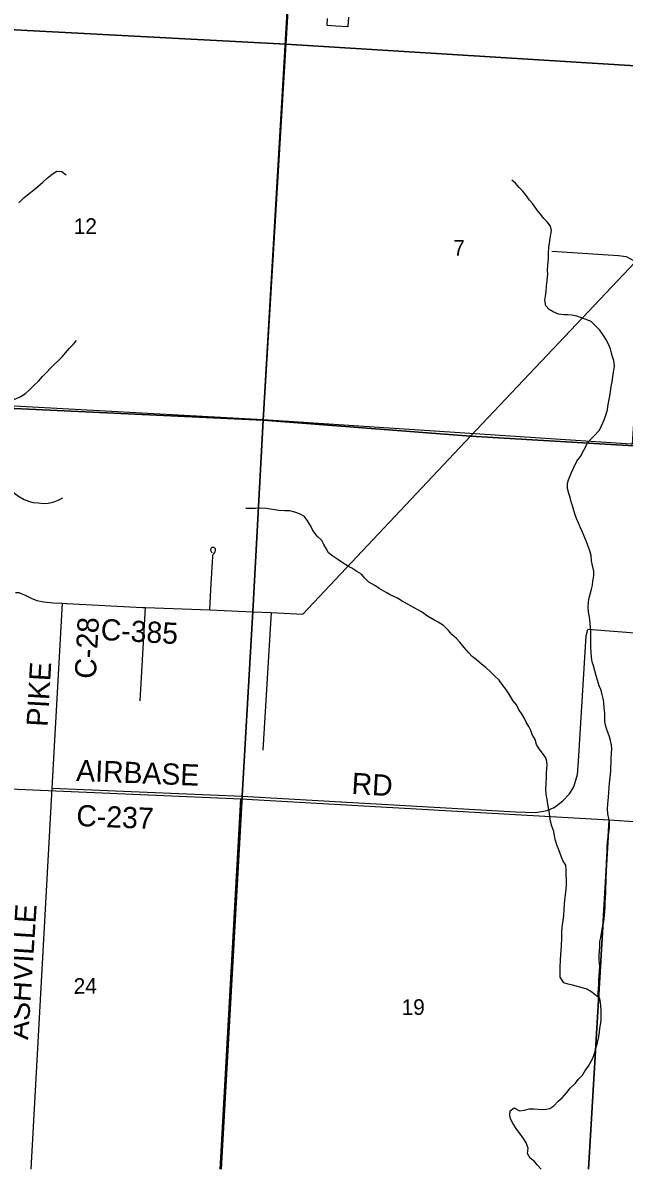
# Model space of a CAD drawing. Extents: x 114604 to 551442, y 316898 to 567001.
# Drawn here: x 220392 to 228891, y 317643 to 333844 of the extents above; entities that cross this region are included whole.
import ezdxf

# ---------------------------------------------------------------- set-up
doc = ezdxf.new("R2010")
doc.units = 0
for name, color, linetype in [('_CIVIL_CONSTRUCTION', 7, 'Continuous'), ('GE_P_Alignment_1000_Cardinal_Points', 7, 'Continuous'), ('GE_P_Alignment_100_Stations', 7, 'Continuous'), ('GE_P_Alignment_500_Bearings', 7, 'Continuous'), ('GE_P_Alignment_500_Distances', 7, 'Continuous'), ('PM_P_Cells', 7, 'Continuous'), ('PM_P_CL_Double_Solid', 7, 'Continuous'), ('PV_X_Curb', 7, 'Continuous'), ('RS_Raster1', 7, 'Continuous'), ('SN_P_Signs', 7, 'Continuous')]:
    doc.layers.add(name, color=color, linetype=linetype)

msp = doc.modelspace()

# ---------------------------------------------------------------- linework, layer by layer
at = {"layer": '_CIVIL_CONSTRUCTION'}
msp.add_lwpolyline([(220508, 317643), (220805, 323027), (220953, 325641)], dxfattribs=at)
at = {"layer": 'GE_P_Alignment_1000_Cardinal_Points'}
for p, q in [((222049, 324261), (222127, 325579)), ((223903, 325510), (223782, 323565)), ((229164, 325211), (228380, 325268)), ((223196, 317643), (223491, 322914))]:
    msp.add_line(p, q, dxfattribs=at)
for points in [[(227868, 330620), (228813, 330557), (228920, 330543), (229026, 330485), (229049, 330461), (229084, 330425), (229122, 330286), (229110, 330092), (229081, 329657), (229043, 329018), (229027, 328808), (229027, 328802)], [(223036, 325550), (223050, 325837), (223067, 326153), (223075, 326298), (223077, 326323), (223081, 326334), (223094, 326349), (223110, 326370), (223115, 326386), (223117, 326401), (223114, 326409), (223109, 326416), (223102, 326425), (223091, 326430), (223082, 326433), (223072, 326431), (223062, 326428), (223054, 326422), (223047, 326412), (223044, 326402), (223046, 326391), (223053, 326375), (223059, 326365), (223064, 326355)]]:
    msp.add_lwpolyline(points, dxfattribs=at)
at = {"layer": 'GE_P_Alignment_100_Stations'}
msp.add_lwpolyline([(224994, 333927), (224986, 333790), (224814, 333800), (224694, 333807), (224700, 333907)], dxfattribs=at)
at = {"layer": 'GE_P_Alignment_500_Bearings'}
for p, q in [((220953, 325641), (221005, 325638)), ((221005, 325638), (221015, 325637)), ((220805, 323027), (223491, 322914))]:
    msp.add_line(p, q, dxfattribs=at)
for points in [[(226719, 328001), (229049, 330461), (232042, 333619)], [(223644, 325522), (223903, 325510), (224350, 325489), (226719, 328001)], [(220285, 325793), (220334, 325792), (220435, 325749), (220507, 325713), (220589, 325681), (220689, 325661), (220820, 325648), (220953, 325641)], [(221015, 325637), (222085, 325581), (222127, 325579), (223036, 325550), (223644, 325522)], [(223491, 322914), (227363, 322695), (227642, 322683), (227802, 322713), (227902, 322756), (228019, 322843), (228121, 322946), (228182, 323048), (228232, 323219), (228248, 323408), (228355, 325182), (228380, 325268)]]:
    msp.add_lwpolyline(points, dxfattribs=at)
at = {"layer": 'GE_P_Alignment_500_Distances'}
for points in [[(234342, 327551), (226718, 328004), (223790, 328228), (224148, 334332), (224155, 334440), (224161, 334542), (224190, 335036), (224225, 335643), (224263, 336283), (224296, 336853), (224343, 337646), (224432, 338879), (224571, 341537), (224638, 342671), (224727, 343804), (224731, 343869), (224832, 345559), (224900, 346815), (224987, 348623), (225203, 352314), (225335, 354156)], [(224148, 334332), (223790, 328228), (218560, 328476), (218545, 328480), (213225, 328765), (208151, 329070), (208095, 329072), (206187, 329142), (202770, 329336)], [(202770, 329336), (206187, 329142), (208095, 329072), (208151, 329070), (213225, 328765), (218545, 328480), (218560, 328476), (223790, 328228), (223643, 325525), (223490, 322917), (223195, 317643)], [(223195, 317643), (223490, 322917), (223643, 325525), (223790, 328228), (226718, 328004), (234342, 327551), (235162, 327503), (237015, 327375), (239655, 327214), (242307, 327039), (247583, 326697), (250997, 326464), (255575, 326129), (255217, 320838), (255033, 318174), (254997, 317643)]]:
    msp.add_lwpolyline(points, dxfattribs=at)
at = {"layer": 'PM_P_Cells'}
for points in [[(220336, 331303), (220407, 331371), (220479, 331432), (220542, 331478), (220602, 331531), (220673, 331593), (220737, 331648), (220808, 331704), (220874, 331747), (220942, 331742), (221004, 331698)], [(228360, 327895), (228543, 328090), (228572, 328150), (228608, 328234), (228637, 328312), (228658, 328382), (228668, 328450), (228689, 328566), (228698, 328634), (228709, 328704), (228721, 328772), (228732, 328842), (228743, 328906), (228756, 328990), (228746, 329074), (228729, 329126), (228715, 329177), (228700, 329237), (228671, 329305), (228635, 329376), (228592, 329440), (228547, 329501), (228495, 329551), (228426, 329622), (228342, 329659), (228277, 329680), (228223, 329698), (228151, 329715), (228097, 329718), (228039, 329718), (227965, 329727), (227888, 329760), (227834, 329794), (227787, 329845), (227771, 329923), (227782, 329983), (227789, 330045), (227795, 330127), (227804, 330201), (227811, 330291), (227809, 330343), (227812, 330420), (227821, 330510), (227824, 330586), (227827, 330670), (227835, 330732), (227844, 330800), (227856, 330856), (227867, 330908), (227853, 330970), (227806, 331031), (227755, 331081), (227711, 331142), (227662, 331198), (227599, 331287), (227553, 331340), (227512, 331400), (227461, 331465), (227409, 331517), (227358, 331580), (227304, 331621)], [(220118, 328394), (220161, 328458), (220231, 328510), (220287, 328531), (220354, 328558), (220430, 328608), (220492, 328661), (220551, 328723), (220612, 328782), (220670, 328846), (220731, 328909), (220777, 328961), (220830, 329009), (220896, 329074), (220947, 329126), (220995, 329183), (221050, 329245), (221102, 329300), (221151, 329354)], [(219592, 327769), (219673, 327739), (219761, 327680), (219816, 327632), (219888, 327580), (219954, 327518), (220000, 327464), (220046, 327414), (220129, 327330), (220203, 327256), (220271, 327198), (220331, 327156), (220411, 327109), (220485, 327079), (220539, 327067), (220609, 327059), (220679, 327052), (220751, 327058), (220821, 327070), (220892, 327096), (220956, 327133)], [(228220, 326840), (228196, 326904), (228182, 326954), (228166, 327004), (228143, 327076), (228129, 327138), (228111, 327191), (228093, 327265), (228090, 327333), (228106, 327385), (228124, 327435), (228146, 327491), (228177, 327550), (228223, 327650), (228276, 327716), (228368, 327894)], [(226744, 324887), (226694, 324941), (226629, 325017), (226569, 325091), (226521, 325141), (226457, 325200), (226407, 325254), (226336, 325328), (226262, 325376), (226200, 325408), (226110, 325460), (226026, 325518), (225892, 325593), (225808, 325643), (225754, 325671), (225686, 325711), (225584, 325762), (225528, 325792), (225429, 325850), (225375, 325888), (225283, 325940), (225223, 326000), (225177, 326050), (225111, 326089), (225041, 326137), (224981, 326171), (224922, 326209), (224842, 326261), (224774, 326305), (224710, 326355), (224678, 326415), (224648, 326471), (224619, 326529), (224553, 326591), (224493, 326670), (224461, 326732), (224426, 326794), (224372, 326868), (224304, 326906), (224236, 326930), (224164, 326948), (224094, 326948), (224008, 326953), (223952, 326961), (223833, 326979), (223757, 326984), (223681, 326982), (223617, 326980), (223545, 326980)], [(228525, 320071), (228527, 320135), (228531, 320190), (228533, 320254), (228535, 320322), (228538, 320378), (228550, 320507), (228539, 320601), (228541, 320673), (228543, 320725), (228546, 320791), (228550, 320859), (228562, 320917), (228571, 320979), (228587, 321060), (228599, 321114), (228608, 321182), (228614, 321234), (228618, 321288), (228624, 321340), (228623, 321412), (228627, 321481), (228631, 321547), (228634, 321615), (228638, 321697), (228640, 321775), (228641, 321847), (228641, 321913), (228643, 321984), (228646, 322048), (228652, 322142), (228654, 322200), (228659, 322268), (228675, 322397), (228684, 322469), (228684, 322521), (228674, 322599), (228663, 322665), (228659, 322735), (228663, 322803), (228672, 322900), (228674, 322966), (228682, 323040), (228687, 323104), (228695, 323174), (228702, 323274), (228706, 323329), (228708, 323383), (228710, 323443), (228715, 323517), (228717, 323583), (228713, 323633), (228700, 323703), (228684, 323753), (228666, 323807), (228646, 323857), (228628, 323918), (228621, 323968), (228619, 324022), (228621, 324090), (228610, 324160), (228604, 324244), (228596, 324296), (228582, 324350), (228563, 324420), (228539, 324474), (228515, 324552), (228497, 324614), (228478, 324685), (228458, 324757), (228442, 324813), (228431, 324879), (228425, 324945), (228423, 325017), (228420, 325077), (228420, 325237), (228417, 325292), (228411, 325354), (228405, 325414), (228399, 325466), (228390, 325518), (228382, 325588), (228390, 325660), (228399, 325720), (228413, 325771), (228431, 325839), (228443, 325899), (228450, 325955), (228462, 326027), (228462, 326097), (228445, 326176), (228431, 326240), (228425, 326314), (228408, 326384), (228390, 326436), (228362, 326510), (228325, 326590), (228303, 326646), (228277, 326706), (228253, 326766), (228220, 326840)], [(228017, 318651), (228081, 318725), (228130, 318787), (228202, 318858), (228244, 318910), (228301, 318972), (228341, 319039), (228387, 319099), (228420, 319157), (228448, 319211), (228472, 319276), (228487, 319328), (228501, 319382), (228513, 319432), (228529, 319496), (228542, 319572), (228550, 319631), (228558, 319687), (228565, 319737), (228569, 319801), (228567, 319877), (228562, 319949), (228558, 319999), (228546, 320053), (228478, 320109), (228422, 320155), (228366, 320187), (228286, 320209), (228214, 320231), (228160, 320244), (228100, 320258), (228038, 320274), (227987, 320354), (227987, 320436), (227989, 320500), (227994, 320595), (227998, 320677), (228002, 320729), (228005, 320799), (228009, 320913), (228010, 320993), (228016, 321052), (228022, 321102), (228030, 321152), (228041, 321234), (228045, 321310), (228050, 321388), (228054, 321446), (228062, 321519), (228071, 321599), (228077, 321659), (228077, 321745), (228070, 321797), (228072, 321873), (228068, 321939), (228032, 321997), (228007, 322050), (227989, 322102), (227967, 322158), (227945, 322212), (227922, 322290), (227908, 322354), (227896, 322416), (227871, 322490), (227851, 322562), (227843, 322622), (227837, 322672), (227812, 322800), (227802, 322868), (227791, 322945), (227787, 323015), (227789, 323091), (227792, 323181), (227794, 323247), (227800, 323299), (227804, 323351), (227799, 323404), (227783, 323456), (227739, 323522), (227689, 323585), (227652, 323645), (227632, 323716), (227592, 323788), (227574, 323844), (227545, 323900), (227509, 323962), (227481, 324014), (227451, 324070), (227400, 324146), (227376, 324202), (227320, 324268), (227268, 324356), (227221, 324426), (227169, 324491), (227127, 324555), (227055, 324619), (227001, 324673), (226938, 324731), (226876, 324779), (226800, 324847), (226744, 324887)], [(227719, 317643), (227662, 317702), (227626, 317752), (227562, 317799), (227528, 317863), (227537, 317938), (227507, 318016), (227467, 318076), (227431, 318126), (227364, 318216), (227324, 318284), (227284, 318354), (227276, 318404), (227279, 318468), (227339, 318510), (227411, 318468), (227481, 318474), (227551, 318495), (227613, 318493), (227675, 318489), (227732, 318487), (227788, 318490), (227840, 318498), (227896, 318536), (227960, 318602), (228017, 318651)]]:
    msp.add_lwpolyline(points, dxfattribs=at)
at = {"layer": 'RS_Raster1'}
for points in [[(250997, 326464), (247583, 326697), (242307, 327039), (239655, 327214), (237015, 327375), (235162, 327503), (234342, 327551), (226718, 328004), (223790, 328228), (218560, 328476), (218545, 328480), (213225, 328765), (208151, 329070), (208095, 329072), (206187, 329142), (202770, 329336)], [(202770, 329336), (206187, 329142), (208095, 329072), (208151, 329070), (213225, 328765), (218545, 328480), (218560, 328476), (223790, 328228), (226718, 328004), (234342, 327551), (235162, 327503), (237015, 327375), (239655, 327214), (242307, 327039), (247583, 326697), (250997, 326464)]]:
    msp.add_lwpolyline(points, dxfattribs=at)
at = {"layer": 'SN_P_Signs'}
for points in [[(219114, 339232), (224432, 338907), (224109, 333546), (218755, 333825)], [(224432, 338907), (229423, 338599), (229733, 338576), (229354, 333220), (224109, 333546)], [(218755, 333825), (224109, 333546), (223789, 328232), (218462, 328527)], [(224109, 333546), (229354, 333220), (229005, 327888), (228989, 327889), (223789, 328232)]]:
    msp.add_lwpolyline(points, close=True, dxfattribs=at)
for points in [[(219371, 317643), (217818, 317733), (218127, 323106), (223472, 322879), (223179, 317643)], [(223179, 317643), (223472, 322879), (228680, 322579), (228386, 317643)], [(228386, 317643), (228680, 322579), (234025, 322224), (233713, 317643)]]:
    msp.add_lwpolyline(points, dxfattribs=at)

# ---------------------------------------------------------------- texts
at = {"layer": 'PM_P_CL_Double_Solid'}
for s, rotation, p in [('C-28', 86.9667, (221422, 324568)), ('C-385', 356.8371, (221486, 325123)), ('PIKE', 86.702, (220741, 323890)), ('AIRBASE', 357.6869, (221142, 323131)), ('RD', 356.4346, (225032, 322948)), ('C-237', 357.6605, (221143, 322493)), ('ASHVILLE', 86.3279, (220465, 319466))]:
    msp.add_text(s, height=300, rotation=rotation, dxfattribs=at).set_placement(p)
at = {"layer": 'PV_X_Curb'}
for s, rotation, p in [('12', 0.4136, (221111, 330860)), ('7', 0.4137, (226476, 330553)), ('24', 0.4135, (221110, 320120)), ('19', 0.4136, (225746, 319821))]:
    msp.add_text(s, height=221, rotation=rotation, dxfattribs=at).set_placement(p)

doc.saveas('drawing.dxf')
